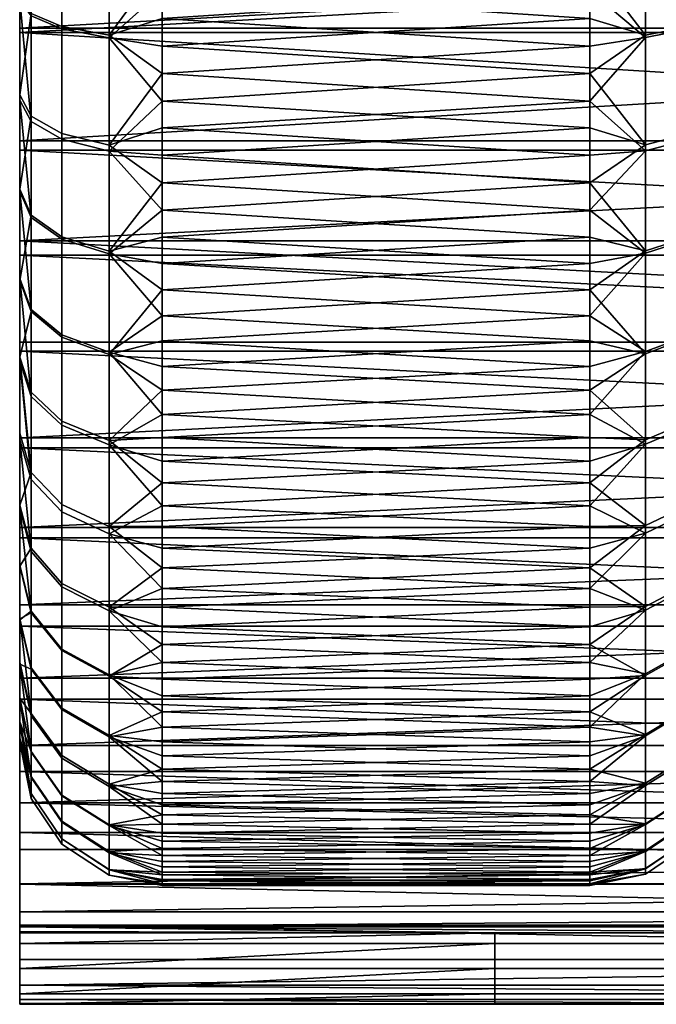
# Model space of a CAD drawing. Header units: millimetres. Extents: x 1047 to 1715, y 555 to 1212.
# Tile 529 of 656: x 1675 to 1688, y 783 to 804. Entities that reach past the tile are written whole.
import ezdxf

# ---------------------------------------------------------------- set-up
doc = ezdxf.new("R2010")
doc.units = ezdxf.units.MM
doc.header["$MEASUREMENT"] = 0
doc.layers.add('Alu stel 3', color=7, linetype='Continuous')

msp = doc.modelspace()

# ---------------------------------------------------------------- meshes
at = {"layer": 'Alu stel 3'}
mesh = msp.add_polyface(dxfattribs=at)
corners = [(1714.838, 817.945, -424.13), (1714.838, 815.479, -423.542), (1674.838, 815.479, -423.542), (1714.838, 813.09, -423.208), (1674.838, 813.09, -423.208), (1714.838, 810.689, -423.097), (1674.838, 810.689, -423.097), (1714.838, 808.394, -423.198), (1674.838, 808.394, -423.198), (1714.838, 805.938, -423.534), (1674.838, 805.938, -423.534), (1714.838, 803.721, -424.048), (1674.838, 803.721, -424.048), (1714.838, 801.351, -424.831), (1674.838, 801.351, -424.831), (1714.838, 799.253, -425.747), (1674.838, 799.253, -425.747), (1714.838, 797.115, -426.921), (1714.838, 796.928, -425.287), (1714.838, 798.949, -424.228), (1674.838, 798.949, -424.228), (1714.838, 801.155, -423.302), (1674.838, 801.155, -423.302), (1714.838, 803.634, -422.517), (1674.838, 803.634, -422.517), (1714.838, 805.858, -422.024), (1714.838, 808.148, -421.714), (1674.838, 808.148, -421.714), (1714.838, 810.689, -421.597), (1674.838, 810.689, -421.597), (1714.838, 813.059, -421.699), (1674.838, 813.059, -421.699), (1714.838, 815.365, -421.997), (1674.838, 815.365, -421.997), (1674.838, 817.945, -424.13), (1674.838, 815.479, -423.542), (1674.838, 817.816, -422.536), (1674.838, 813.09, -423.208), (1674.838, 815.365, -421.997), (1674.838, 810.689, -423.097), (1674.838, 813.059, -421.699), (1674.838, 808.394, -423.198), (1674.838, 810.689, -421.597), (1674.838, 805.938, -423.534), (1674.838, 805.858, -422.024), (1674.838, 803.721, -424.048), (1674.838, 803.634, -422.517), (1674.838, 801.351, -424.831), (1674.838, 801.155, -423.302), (1674.838, 799.253, -425.747), (1674.838, 798.949, -424.228), (1674.838, 797.115, -426.921), (1674.838, 808.148, -421.714), (1674.838, 820.111, -423.261)]
mesh.append_faces([[corners[k] for k in face] for face in [(0, 1, 2, 2), (1, 3, 4, 4), (3, 5, 6, 6), (5, 7, 8, 8), (7, 9, 10, 10), (9, 11, 12, 12), (11, 13, 14, 14), (13, 15, 16, 16), (15, 17, 16, 16), (18, 19, 20, 20), (19, 21, 22, 22), (21, 23, 24, 24), (23, 25, 24, 24), (25, 26, 27, 27), (26, 28, 29, 29), (28, 30, 31, 31), (30, 32, 33, 33), (34, 35, 36, 36), (35, 37, 38, 38), (37, 39, 40, 40), (39, 41, 42, 42), (41, 43, 44, 44), (43, 45, 46, 46), (45, 47, 48, 48), (47, 49, 50, 50), (49, 51, 50, 50), (50, 48, 47, 47), (48, 46, 45, 45), (46, 44, 43, 43), (44, 52, 41, 41), (52, 42, 41, 41), (42, 40, 39, 39), (40, 38, 37, 37), (38, 36, 35, 35), (36, 53, 34, 34)]])
mesh = msp.add_polyface(dxfattribs=at)
corners = [(1714.838, 817.816, -422.536), (1714.838, 815.365, -421.997), (1714.838, 815.479, -423.542), (1714.838, 813.059, -421.699), (1714.838, 813.09, -423.208), (1714.838, 810.689, -421.597), (1714.838, 810.689, -423.097), (1714.838, 808.148, -421.714), (1714.838, 808.394, -423.198), (1714.838, 805.858, -422.024), (1714.838, 803.634, -422.517), (1714.838, 805.938, -423.534), (1714.838, 801.155, -423.302), (1714.838, 803.721, -424.048), (1714.838, 798.949, -424.228), (1714.838, 801.351, -424.831), (1714.838, 796.928, -425.287), (1714.838, 799.253, -425.747), (1714.838, 817.945, -424.13), (1714.838, 815.365, -421.997), (1714.838, 817.816, -422.536), (1674.838, 817.816, -422.536), (1674.838, 815.365, -421.997), (1674.838, 813.059, -421.699), (1714.838, 813.059, -421.699), (1674.838, 810.689, -421.597), (1714.838, 810.689, -421.597), (1674.838, 808.148, -421.714), (1714.838, 808.148, -421.714), (1674.838, 805.858, -422.024), (1714.838, 805.858, -422.024), (1674.838, 803.634, -422.517), (1674.838, 801.155, -423.302), (1714.838, 801.155, -423.302), (1674.838, 798.949, -424.228), (1714.838, 798.949, -424.228), (1674.838, 797.115, -426.921), (1674.838, 799.253, -425.747), (1714.838, 797.115, -426.921), (1674.838, 801.351, -424.831), (1714.838, 801.351, -424.831), (1674.838, 803.721, -424.048), (1714.838, 803.721, -424.048), (1674.838, 805.938, -423.534), (1714.838, 805.938, -423.534), (1674.838, 808.394, -423.198), (1714.838, 808.394, -423.198), (1674.838, 810.689, -423.097), (1714.838, 810.689, -423.097), (1674.838, 813.09, -423.208), (1714.838, 813.09, -423.208), (1674.838, 815.479, -423.542), (1714.838, 815.479, -423.542), (1674.838, 817.945, -424.13), (1714.838, 817.945, -424.13)]
mesh.append_faces([[corners[k] for k in face] for face in [(0, 1, 2, 2), (1, 3, 4, 4), (3, 5, 6, 6), (5, 7, 8, 8), (7, 9, 8, 8), (9, 10, 11, 11), (10, 12, 13, 13), (12, 14, 15, 15), (14, 16, 17, 17), (17, 15, 14, 14), (15, 13, 12, 12), (13, 11, 10, 10), (11, 8, 9, 9), (8, 6, 5, 5), (6, 4, 3, 3), (4, 2, 1, 1), (2, 18, 0, 0), (19, 20, 21, 21), (21, 22, 19, 19), (22, 23, 24, 24), (23, 25, 26, 26), (25, 27, 28, 28), (27, 29, 30, 30), (29, 31, 30, 30), (31, 32, 33, 33), (32, 34, 35, 35), (36, 37, 38, 38), (37, 39, 40, 40), (39, 41, 42, 42), (41, 43, 44, 44), (43, 45, 46, 46), (45, 47, 48, 48), (47, 49, 50, 50), (49, 51, 52, 52), (51, 53, 54, 54)]])
mesh = msp.add_polyface(dxfattribs=at)
corners = [(1674.838, 807.545, -458.526), (1674.838, 807.545, -464.811), (1674.838, 801.26, -464.811), (1674.838, 801.26, -458.526), (1674.838, 807.545, -452.24), (1674.838, 801.26, -452.24), (1674.838, 807.545, -445.954), (1674.838, 801.26, -445.954), (1674.838, 807.545, -439.668), (1674.838, 801.26, -439.668), (1674.838, 807.545, -433.382), (1674.838, 801.26, -433.382), (1674.838, 806.302, -427.538), (1674.838, 804.323, -428.038), (1674.838, 802.21, -428.796), (1674.838, 802.321, -469.443), (1674.838, 804.372, -470.17), (1675.728, 803.76, -472.212), (1675.728, 805.996, -472.768), (1676.719, 805.869, -473.407), (1676.719, 803.573, -472.836), (1675.078, 804.035, -471.295), (1675.078, 806.182, -471.828), (1675.728, 801.51, -471.415), (1676.719, 801.263, -472.018), (1675.078, 801.875, -470.529), (1675.728, 803.707, -425.997), (1675.728, 801.389, -426.828), (1676.719, 801.138, -426.227), (1676.719, 803.518, -425.373), (1675.078, 803.984, -426.914), (1675.078, 801.758, -427.712), (1675.728, 805.877, -425.449), (1676.719, 805.747, -424.811), (1675.078, 806.068, -426.388), (1677.838, 806.284, -473.706), (1677.838, 805.099, -473.464), (1677.838, 803.926, -473.164), (1677.838, 802.769, -472.809), (1677.838, 802.189, -425.586), (1677.838, 803.344, -425.2), (1677.838, 804.517, -424.87), (1677.838, 805.704, -424.599), (1677.838, 806.939, -424.379), (1674.838, 806.302, -427.538), (1674.838, 804.323, -428.038), (1674.838, 802.21, -428.796), (1674.838, 802.321, -469.443), (1674.838, 804.372, -470.17), (1674.838, 806.411, -470.677), (1677.838, 805.704, -424.599), (1677.838, 804.517, -424.87), (1686.838, 805.099, -424.73), (1677.838, 803.344, -425.2), (1686.838, 803.926, -425.029), (1677.838, 802.189, -425.586), (1686.838, 802.769, -425.384), (1677.838, 802.769, -472.809), (1677.838, 803.926, -473.164), (1686.838, 803.344, -472.993), (1677.838, 805.099, -473.464), (1686.838, 804.517, -473.323), (1677.838, 806.284, -473.706), (1686.838, 805.704, -473.595)]
mesh.append_faces([[corners[k] for k in face] for face in [(0, 1, 2, 3), (4, 0, 3, 5), (6, 4, 5, 7), (8, 6, 7, 9), (10, 8, 9, 11), (12, 10, 13, 13), (13, 10, 14, 14), (15, 1, 16, 16), (1, 15, 2, 2), (11, 14, 10, 10), (17, 18, 19, 20), (21, 22, 18, 17), (23, 17, 20, 24), (25, 21, 17, 23), (26, 27, 28, 29), (30, 31, 27, 26), (32, 26, 29, 33), (34, 30, 26, 32), (35, 36, 19, 19), (36, 37, 20, 20), (37, 38, 20, 20), (39, 40, 29, 29), (40, 41, 29, 29), (41, 42, 33, 33), (42, 43, 33, 33), (44, 45, 30, 30), (45, 46, 31, 31), (47, 48, 21, 21), (48, 49, 22, 22), (20, 19, 36, 36), (22, 21, 48, 48), (24, 20, 38, 38), (21, 25, 47, 47), (31, 30, 45, 45), (33, 29, 41, 41), (30, 34, 44, 44), (50, 51, 52, 52), (51, 53, 54, 54), (53, 55, 56, 56), (57, 58, 59, 59), (58, 60, 61, 61), (60, 62, 63, 63)]])
mesh = msp.add_polyface(dxfattribs=at)
corners = [(1689.838, 807.545, -458.525), (1689.838, 801.26, -458.525), (1689.838, 801.26, -464.811), (1689.838, 807.545, -464.811), (1689.838, 807.545, -452.239), (1689.838, 801.26, -452.239), (1689.838, 807.545, -445.953), (1689.838, 801.26, -445.953), (1689.838, 807.545, -439.668), (1689.838, 801.26, -439.668), (1689.838, 807.545, -433.382), (1689.838, 801.26, -433.382), (1689.838, 804.372, -428.023), (1689.838, 802.321, -428.75), (1689.838, 802.21, -469.397), (1689.838, 804.323, -470.156), (1689.838, 806.302, -470.655), (1686.838, 806.939, -473.814), (1686.838, 805.704, -473.595), (1677.838, 806.284, -473.706), (1686.838, 804.517, -473.323), (1677.838, 805.099, -473.464), (1686.838, 803.344, -472.993), (1677.838, 803.926, -473.164), (1686.838, 802.189, -472.607), (1677.838, 802.769, -472.809), (1686.838, 802.769, -425.384), (1686.838, 803.926, -425.029), (1677.838, 803.344, -425.2), (1686.838, 805.099, -424.73), (1677.838, 804.517, -424.87), (1686.838, 806.284, -424.488), (1677.838, 805.704, -424.599), (1688.97, 803.766, -426.001), (1689.622, 804.05, -426.951), (1689.622, 806.193, -426.419), (1688.97, 806, -425.446), (1688.012, 803.579, -425.379), (1688.012, 805.874, -424.808), (1688.97, 801.519, -426.798), (1689.622, 801.896, -427.715), (1688.012, 801.271, -426.197), (1688.97, 803.713, -472.176), (1689.622, 804, -471.227), (1689.622, 801.779, -470.43), (1688.97, 801.397, -471.345), (1688.012, 803.525, -472.798), (1688.012, 801.146, -471.945), (1688.97, 805.881, -472.723), (1689.622, 806.079, -471.751), (1688.012, 805.751, -473.36), (1689.838, 806.411, -427.517), (1689.838, 804.372, -428.023), (1689.838, 802.321, -428.75), (1689.838, 802.21, -469.397), (1689.838, 804.323, -470.156), (1689.838, 806.302, -470.655), (1686.838, 806.939, -473.814), (1686.838, 805.704, -473.595), (1686.838, 804.517, -473.323), (1686.838, 803.344, -472.993), (1686.838, 802.189, -472.607), (1686.838, 802.769, -425.384), (1686.838, 803.926, -425.029), (1686.838, 805.099, -424.73), (1686.838, 806.284, -424.488)]
mesh.append_faces([[corners[k] for k in face] for face in [(0, 1, 2, 3), (4, 5, 1, 0), (6, 7, 5, 4), (8, 9, 7, 6), (10, 11, 9, 8), (12, 13, 10, 10), (14, 15, 3, 3), (15, 16, 3, 3), (3, 2, 14, 14), (11, 10, 13, 13), (17, 18, 19, 19), (18, 20, 21, 21), (20, 22, 23, 23), (22, 24, 25, 25), (26, 27, 28, 28), (27, 29, 30, 30), (29, 31, 32, 32), (33, 34, 35, 36), (37, 33, 36, 38), (39, 40, 34, 33), (41, 39, 33, 37), (42, 43, 44, 45), (46, 42, 45, 47), (48, 49, 43, 42), (50, 48, 42, 46), (51, 34, 52, 52), (52, 40, 53, 53), (54, 43, 55, 55), (55, 43, 56, 56), (57, 50, 58, 58), (58, 50, 59, 59), (59, 46, 60, 60), (60, 46, 61, 61), (62, 37, 63, 63), (63, 37, 64, 64), (64, 38, 65, 65), (34, 51, 35, 35), (38, 64, 37, 37), (40, 52, 34, 34), (43, 54, 44, 44), (47, 61, 46, 46), (49, 56, 43, 43), (46, 59, 50, 50)]])
mesh = msp.add_polyface(dxfattribs=at)
corners = [(1674.838, 801.26, -439.668), (1674.838, 801.26, -445.954), (1674.838, 794.974, -445.954), (1674.838, 794.974, -439.668), (1674.838, 802.21, -428.796), (1674.838, 801.26, -433.382), (1674.838, 800.294, -429.707), (1674.838, 798.456, -430.811), (1674.838, 796.722, -432.098), (1674.838, 796.804, -466.161), (1674.838, 801.26, -464.811), (1674.838, 798.415, -467.355), (1674.838, 800.34, -468.511), (1674.838, 802.321, -469.443), (1674.838, 795.064, -433.609), (1674.838, 795.201, -464.721), (1674.838, 801.26, -458.526), (1675.728, 799.337, -470.392), (1675.728, 801.51, -471.415), (1676.719, 801.263, -472.018), (1676.719, 799.031, -470.967), (1675.078, 799.788, -469.547), (1675.078, 801.875, -470.529), (1675.078, 797.76, -468.329), (1675.728, 797.226, -469.124), (1675.078, 799.74, -428.672), (1675.078, 797.803, -429.835), (1675.728, 797.27, -429.039), (1675.728, 799.287, -427.828), (1675.728, 801.389, -426.828), (1676.719, 798.979, -427.254), (1676.719, 801.138, -426.227), (1675.078, 801.758, -427.712), (1677.838, 802.769, -472.809), (1677.838, 801.63, -472.398), (1677.838, 800.467, -471.911), (1677.838, 799.329, -471.367), (1677.838, 798.22, -470.765), (1677.838, 797.673, -427.752), (1677.838, 798.77, -427.12), (1677.838, 799.898, -426.545), (1677.838, 801.054, -426.028), (1677.838, 802.189, -425.586), (1674.838, 802.21, -428.796), (1674.838, 800.294, -429.707), (1674.838, 798.456, -430.811), (1674.838, 798.415, -467.355), (1674.838, 800.34, -468.511), (1674.838, 802.321, -469.443), (1676.719, 803.518, -425.373), (1677.838, 802.189, -425.586), (1677.838, 801.054, -426.028), (1686.838, 801.63, -425.795), (1677.838, 799.898, -426.545), (1686.838, 800.467, -426.282), (1677.838, 798.77, -427.12), (1686.838, 799.329, -426.827), (1677.838, 797.673, -427.752), (1686.838, 798.22, -427.428), (1677.838, 798.22, -470.765), (1677.838, 799.329, -471.367), (1686.838, 798.77, -471.073), (1677.838, 800.467, -471.911), (1686.838, 799.898, -471.648), (1677.838, 801.63, -472.398), (1686.838, 801.054, -472.166), (1677.838, 802.769, -472.809), (1686.838, 802.189, -472.607)]
mesh.append_faces([[corners[k] for k in face] for face in [(0, 1, 2, 3), (4, 5, 6, 6), (6, 5, 7, 7), (7, 5, 8, 8), (9, 10, 11, 11), (11, 10, 12, 12), (12, 10, 13, 13), (3, 14, 0, 0), (10, 15, 16, 16), (0, 14, 5, 5), (17, 18, 19, 20), (21, 22, 18, 17), (23, 21, 17, 24), (25, 26, 27, 28), (29, 28, 30, 31), (32, 25, 28, 29), (33, 34, 19, 19), (34, 35, 19, 19), (35, 36, 20, 20), (36, 37, 20, 20), (38, 39, 30, 30), (39, 40, 30, 30), (40, 41, 31, 31), (41, 42, 31, 31), (43, 44, 25, 25), (44, 45, 26, 26), (46, 47, 21, 21), (47, 48, 22, 22), (20, 19, 35, 35), (22, 21, 47, 47), (21, 23, 46, 46), (26, 25, 44, 44), (31, 30, 40, 40), (25, 32, 43, 43), (49, 31, 42, 42), (50, 51, 52, 52), (51, 53, 54, 54), (53, 55, 56, 56), (55, 57, 58, 58), (59, 60, 61, 61), (60, 62, 63, 63), (62, 64, 65, 65), (64, 66, 67, 67)]])
mesh = msp.add_polyface(dxfattribs=at)
corners = [(1689.838, 802.321, -428.75), (1689.838, 800.34, -429.683), (1689.838, 801.26, -433.382), (1689.838, 798.415, -430.838), (1689.838, 796.804, -432.032), (1689.838, 795.201, -433.472), (1689.838, 795.064, -464.584), (1689.838, 796.722, -466.095), (1689.838, 801.26, -464.811), (1689.838, 798.456, -467.382), (1689.838, 800.294, -468.486), (1689.838, 802.21, -469.397), (1689.838, 801.26, -458.525), (1689.838, 801.26, -439.668), (1686.838, 802.189, -472.607), (1686.838, 801.054, -472.166), (1677.838, 801.63, -472.398), (1686.838, 799.898, -471.648), (1677.838, 800.467, -471.911), (1686.838, 798.77, -471.073), (1677.838, 799.329, -471.367), (1686.838, 797.673, -470.441), (1677.838, 798.22, -470.765), (1686.838, 798.22, -427.428), (1686.838, 799.329, -426.827), (1677.838, 798.77, -427.12), (1686.838, 800.467, -426.282), (1677.838, 799.898, -426.545), (1686.838, 801.63, -425.795), (1677.838, 801.054, -426.028), (1686.838, 802.769, -425.384), (1677.838, 802.189, -425.586), (1688.97, 799.347, -427.82), (1689.622, 799.814, -428.695), (1689.622, 801.896, -427.715), (1688.97, 801.519, -426.798), (1688.012, 799.041, -427.246), (1688.012, 801.271, -426.197), (1688.97, 797.238, -429.087), (1689.622, 797.791, -429.91), (1688.97, 799.297, -470.346), (1689.622, 799.766, -469.472), (1689.622, 797.833, -468.312), (1688.97, 797.282, -469.136), (1688.97, 801.397, -471.345), (1689.622, 801.779, -470.43), (1688.012, 801.146, -471.945), (1688.012, 798.99, -470.919), (1689.838, 802.321, -428.75), (1689.838, 800.34, -429.683), (1689.838, 798.415, -430.838), (1689.838, 798.456, -467.382), (1689.838, 800.294, -468.486), (1689.838, 802.21, -469.397), (1686.838, 802.189, -472.607), (1686.838, 801.054, -472.166), (1686.838, 799.898, -471.648), (1686.838, 798.77, -471.073), (1686.838, 797.673, -470.441), (1686.838, 798.22, -427.428), (1686.838, 799.329, -426.827), (1686.838, 800.467, -426.282), (1686.838, 801.63, -425.795), (1686.838, 802.769, -425.384), (1688.012, 803.579, -425.379)]
mesh.append_faces([[corners[k] for k in face] for face in [(0, 1, 2, 2), (1, 3, 2, 2), (3, 4, 2, 2), (4, 5, 2, 2), (6, 7, 8, 8), (7, 9, 8, 8), (9, 10, 8, 8), (10, 11, 8, 8), (8, 12, 6, 6), (13, 2, 5, 5), (14, 15, 16, 16), (15, 17, 18, 18), (17, 19, 20, 20), (19, 21, 22, 22), (23, 24, 25, 25), (24, 26, 27, 27), (26, 28, 29, 29), (28, 30, 31, 31), (32, 33, 34, 35), (36, 32, 35, 37), (38, 39, 33, 32), (40, 41, 42, 43), (44, 45, 41, 40), (46, 44, 40, 47), (48, 33, 49, 49), (49, 39, 50, 50), (51, 42, 52, 52), (52, 41, 53, 53), (54, 46, 55, 55), (55, 46, 56, 56), (56, 47, 57, 57), (57, 47, 58, 58), (59, 36, 60, 60), (60, 36, 61, 61), (61, 37, 62, 62), (62, 37, 63, 63), (64, 63, 37, 37), (33, 48, 34, 34), (37, 61, 36, 36), (39, 49, 33, 33), (41, 52, 42, 42), (45, 53, 41, 41), (47, 56, 46, 46)]])
mesh = msp.add_polyface(dxfattribs=at)
corners = [(1674.838, 801.26, -452.24), (1674.838, 801.26, -458.526), (1674.838, 794.974, -458.526), (1674.838, 794.974, -452.24), (1674.838, 801.26, -445.954), (1674.838, 794.974, -445.954), (1674.838, 796.722, -432.098), (1674.838, 801.26, -433.382), (1674.838, 795.064, -433.609), (1674.838, 793.691, -463.063), (1674.838, 795.201, -464.721), (1674.838, 801.26, -464.811), (1674.838, 796.804, -466.161), (1675.728, 797.226, -469.124), (1675.728, 799.337, -470.392), (1676.719, 799.031, -470.967), (1676.719, 796.862, -469.665), (1675.728, 795.458, -467.815), (1676.719, 795.047, -468.32), (1675.078, 796.063, -467.072), (1675.078, 797.76, -468.329), (1675.078, 794.375, -465.555), (1675.728, 793.7, -466.236), (1675.078, 795.977, -431.191), (1675.078, 794.23, -432.783), (1675.728, 793.549, -432.108), (1675.728, 795.369, -430.451), (1675.728, 797.27, -429.039), (1676.719, 794.955, -429.948), (1676.719, 796.908, -428.498), (1675.078, 797.803, -429.835), (1675.728, 799.287, -427.828), (1676.719, 798.979, -427.254), (1677.838, 798.22, -470.765), (1677.838, 797.143, -470.109), (1677.838, 796.11, -469.406), (1677.838, 795.114, -468.653), (1677.838, 794.157, -467.85), (1677.838, 793.678, -430.776), (1677.838, 794.616, -429.948), (1677.838, 795.593, -429.168), (1677.838, 796.609, -428.439), (1677.838, 797.673, -427.752), (1674.838, 798.456, -430.811), (1674.838, 796.722, -432.098), (1674.838, 795.064, -433.609), (1674.838, 793.691, -463.063), (1674.838, 795.201, -464.721), (1674.838, 796.804, -466.161), (1674.838, 798.415, -467.355), (1677.838, 797.673, -427.752), (1677.838, 796.609, -428.439), (1686.838, 797.143, -428.085), (1677.838, 795.593, -429.168), (1686.838, 796.11, -428.787), (1677.838, 794.616, -429.948), (1686.838, 795.114, -429.541), (1677.838, 794.157, -467.85), (1677.838, 795.114, -468.653), (1686.838, 794.616, -468.245), (1677.838, 796.11, -469.406), (1686.838, 795.593, -469.025), (1677.838, 797.143, -470.109), (1686.838, 796.609, -469.755), (1677.838, 798.22, -470.765), (1686.838, 797.673, -470.441)]
mesh.append_faces([[corners[k] for k in face] for face in [(0, 1, 2, 3), (4, 0, 3, 5), (6, 7, 8, 8), (9, 2, 10, 10), (10, 11, 12, 12), (1, 10, 2, 2), (13, 14, 15, 16), (17, 13, 16, 18), (19, 20, 13, 17), (21, 19, 17, 22), (23, 24, 25, 26), (27, 26, 28, 29), (30, 23, 26, 27), (31, 27, 29, 32), (33, 34, 16, 16), (34, 35, 16, 16), (35, 36, 18, 18), (36, 37, 18, 18), (38, 39, 28, 28), (39, 40, 28, 28), (40, 41, 29, 29), (41, 42, 29, 29), (43, 44, 23, 23), (44, 45, 24, 24), (46, 47, 21, 21), (47, 48, 21, 21), (48, 49, 20, 20), (16, 15, 33, 33), (18, 16, 35, 35), (20, 19, 48, 48), (19, 21, 48, 48), (24, 23, 44, 44), (29, 28, 40, 40), (23, 30, 43, 43), (32, 29, 42, 42), (50, 51, 52, 52), (51, 53, 54, 54), (53, 55, 56, 56), (57, 58, 59, 59), (58, 60, 61, 61), (60, 62, 63, 63), (62, 64, 65, 65)]])
mesh = msp.add_polyface(dxfattribs=at)
corners = [(1689.838, 801.26, -452.239), (1689.838, 794.974, -452.239), (1689.838, 794.974, -458.525), (1689.838, 801.26, -458.525), (1689.838, 801.26, -445.953), (1689.838, 794.974, -445.953), (1689.838, 801.26, -439.668), (1689.838, 794.974, -439.668), (1689.838, 795.201, -433.472), (1689.838, 793.691, -435.13), (1689.838, 793.624, -462.982), (1689.838, 795.064, -464.584), (1686.838, 797.673, -470.441), (1686.838, 796.609, -469.755), (1677.838, 797.143, -470.109), (1686.838, 795.593, -469.025), (1677.838, 796.11, -469.406), (1686.838, 794.616, -468.245), (1677.838, 795.114, -468.653), (1686.838, 794.157, -430.343), (1686.838, 795.114, -429.541), (1677.838, 794.616, -429.948), (1686.838, 796.11, -428.787), (1677.838, 795.593, -429.168), (1686.838, 797.143, -428.085), (1677.838, 796.609, -428.439), (1686.838, 798.22, -427.428), (1677.838, 797.673, -427.752), (1688.012, 796.875, -428.547), (1688.97, 797.238, -429.087), (1688.97, 799.347, -427.82), (1688.012, 799.041, -427.246), (1688.97, 795.472, -430.395), (1689.622, 796.097, -431.164), (1689.622, 797.791, -429.91), (1688.012, 795.061, -429.891), (1688.97, 793.715, -431.973), (1689.622, 794.413, -432.677), (1688.97, 795.382, -467.725), (1689.622, 796.012, -466.959), (1689.622, 794.269, -465.372), (1688.97, 793.565, -466.07), (1688.97, 797.282, -469.136), (1689.622, 797.833, -468.312), (1688.012, 796.921, -469.677), (1688.012, 794.97, -468.228), (1688.012, 798.99, -470.919), (1688.97, 799.297, -470.346), (1689.838, 798.415, -430.838), (1689.838, 796.804, -432.032), (1689.838, 795.201, -433.472), (1689.838, 793.624, -462.982), (1689.838, 795.064, -464.584), (1689.838, 796.722, -466.095), (1689.838, 798.456, -467.382), (1686.838, 797.673, -470.441), (1686.838, 796.609, -469.755), (1686.838, 795.593, -469.025), (1686.838, 794.616, -468.245), (1686.838, 794.157, -430.343), (1686.838, 795.114, -429.541), (1686.838, 796.11, -428.787), (1686.838, 797.143, -428.085), (1686.838, 798.22, -427.428)]
mesh.append_faces([[corners[k] for k in face] for face in [(0, 1, 2, 3), (4, 5, 1, 0), (6, 7, 5, 4), (8, 9, 7, 7), (10, 11, 2, 2), (3, 2, 11, 11), (7, 6, 8, 8), (12, 13, 14, 14), (13, 15, 16, 16), (15, 17, 18, 18), (19, 20, 21, 21), (20, 22, 23, 23), (22, 24, 25, 25), (24, 26, 27, 27), (28, 29, 30, 31), (32, 33, 34, 29), (35, 32, 29, 28), (36, 37, 33, 32), (38, 39, 40, 41), (42, 43, 39, 38), (44, 42, 38, 45), (46, 47, 42, 44), (48, 34, 49, 49), (49, 37, 50, 50), (51, 40, 52, 52), (52, 40, 53, 53), (53, 43, 54, 54), (55, 44, 56, 56), (56, 44, 57, 57), (57, 45, 58, 58), (59, 35, 60, 60), (60, 35, 61, 61), (61, 28, 62, 62), (62, 28, 63, 63), (31, 63, 28, 28), (33, 49, 34, 34), (28, 61, 35, 35), (37, 49, 33, 33), (39, 53, 40, 40), (43, 53, 39, 39), (45, 57, 44, 44), (44, 55, 46, 46)]])
mesh = msp.add_polyface(dxfattribs=at)
corners = [(1674.838, 783.214, -447.92), (1674.838, 783.189, -449.097), (1684.838, 783.189, -449.097), (1674.838, 783.408, -449.627), (1684.838, 783.408, -449.627), (1674.838, 783.939, -449.847), (1684.838, 783.939, -449.847), (1674.838, 784.469, -449.627), (1684.838, 784.469, -449.627), (1674.838, 784.689, -449.097), (1684.838, 784.689, -449.097), (1674.838, 797.115, -426.921), (1674.838, 795.103, -428.286), (1674.838, 794.895, -426.584), (1674.838, 793.22, -429.84), (1674.838, 793.004, -428.037), (1674.838, 791.591, -431.454), (1674.838, 791.144, -429.751), (1674.838, 790.049, -433.285), (1674.838, 789.605, -431.441), (1674.838, 788.634, -435.327), (1674.838, 788.089, -433.428), (1674.838, 787.429, -437.478), (1674.838, 786.8, -435.474), (1674.838, 786.443, -439.707), (1674.838, 785.718, -437.575), (1674.838, 785.722, -441.84), (1674.838, 784.853, -439.674), (1674.838, 785.134, -444.306), (1674.838, 784.128, -441.969), (1674.838, 784.817, -446.518), (1674.838, 783.589, -444.421), (1674.838, 784.72, -447.818), (1674.838, 783.291, -446.726), (1674.838, 784.689, -449.097), (1674.838, 783.214, -447.92), (1674.838, 784.469, -449.627), (1674.838, 783.408, -449.627), (1674.838, 783.939, -449.847), (1674.838, 783.189, -449.097), (1674.838, 796.928, -425.287), (1674.838, 798.949, -424.228)]
mesh.append_faces([[corners[k] for k in face] for face in [(0, 1, 2, 2), (1, 3, 4, 4), (3, 5, 6, 6), (5, 7, 8, 8), (7, 9, 10, 10), (11, 12, 13, 13), (12, 14, 15, 15), (14, 16, 17, 17), (16, 18, 19, 19), (18, 20, 21, 21), (20, 22, 23, 23), (22, 24, 25, 25), (24, 26, 27, 27), (26, 28, 29, 29), (28, 30, 31, 31), (30, 32, 33, 33), (32, 34, 35, 35), (34, 36, 37, 37), (36, 38, 37, 37), (37, 39, 34, 34), (39, 35, 34, 34), (35, 33, 32, 32), (33, 31, 30, 30), (31, 29, 28, 28), (29, 27, 26, 26), (27, 25, 24, 24), (25, 23, 22, 22), (23, 21, 20, 20), (21, 19, 18, 18), (19, 17, 16, 16), (17, 15, 14, 14), (15, 13, 12, 12), (13, 40, 11, 11), (40, 41, 11, 11)]])
mesh = msp.add_polyface(dxfattribs=at)
corners = [(1694.838, 783.939, -449.847), (1694.838, 784.469, -449.627), (1704.838, 784.469, -449.627), (1704.838, 783.939, -449.847), (1694.838, 784.689, -449.097), (1704.838, 784.689, -449.097), (1694.838, 783.189, -449.097), (1694.838, 783.408, -449.627), (1704.838, 783.408, -449.627), (1704.838, 783.189, -449.097), (1714.838, 784.817, -446.518), (1714.838, 784.72, -447.818), (1714.838, 784.689, -449.097), (1714.838, 784.469, -449.627), (1714.838, 783.939, -449.847), (1714.838, 783.408, -449.627), (1714.838, 783.214, -447.92), (1714.838, 783.291, -446.726), (1674.838, 798.949, -424.228), (1674.838, 796.928, -425.287), (1714.838, 796.928, -425.287), (1674.838, 794.895, -426.584), (1714.838, 794.895, -426.584), (1674.838, 793.004, -428.037), (1714.838, 793.004, -428.037), (1674.838, 791.144, -429.751), (1714.838, 791.144, -429.751), (1674.838, 789.605, -431.441), (1714.838, 789.605, -431.441), (1674.838, 788.089, -433.428), (1714.838, 788.089, -433.428), (1674.838, 786.8, -435.474), (1714.838, 786.8, -435.474), (1674.838, 785.718, -437.575), (1714.838, 785.718, -437.575), (1674.838, 784.853, -439.674), (1714.838, 784.853, -439.674), (1674.838, 784.128, -441.969), (1714.838, 784.128, -441.969), (1674.838, 783.589, -444.421), (1674.838, 783.291, -446.726), (1674.838, 784.817, -446.518), (1674.838, 785.134, -444.306), (1714.838, 785.134, -444.306), (1674.838, 785.722, -441.84), (1714.838, 785.722, -441.84), (1674.838, 786.443, -439.707), (1714.838, 786.443, -439.707), (1674.838, 787.429, -437.478), (1674.838, 788.634, -435.327), (1714.838, 788.634, -435.327), (1674.838, 790.049, -433.285), (1714.838, 790.049, -433.285), (1674.838, 791.591, -431.454), (1714.838, 791.591, -431.454), (1674.838, 793.22, -429.84), (1714.838, 793.22, -429.84), (1674.838, 795.103, -428.286), (1714.838, 795.103, -428.286), (1674.838, 797.115, -426.921), (1714.838, 797.115, -426.921)]
mesh.append_faces([[corners[k] for k in face] for face in [(0, 1, 2, 3), (1, 4, 5, 2), (6, 7, 8, 9), (7, 0, 3, 8), (10, 11, 5, 5), (11, 12, 5, 5), (12, 13, 2, 2), (13, 14, 3, 3), (14, 15, 8, 8), (16, 17, 6, 6), (18, 19, 20, 20), (19, 21, 22, 22), (21, 23, 24, 24), (23, 25, 26, 26), (25, 27, 28, 28), (27, 29, 30, 30), (29, 31, 32, 32), (31, 33, 34, 34), (33, 35, 36, 36), (35, 37, 38, 38), (37, 39, 38, 38), (39, 40, 17, 17), (41, 42, 43, 43), (42, 44, 45, 45), (44, 46, 47, 47), (46, 48, 47, 47), (48, 49, 50, 50), (49, 51, 52, 52), (51, 53, 54, 54), (53, 55, 56, 56), (55, 57, 58, 58), (57, 59, 60, 60), (5, 4, 10, 10), (6, 9, 16, 16), (41, 10, 4, 4)]])
mesh = msp.add_polyface(dxfattribs=at)
corners = [(1684.838, 783.408, -449.627), (1684.838, 783.939, -449.847), (1694.838, 783.939, -449.847), (1694.838, 783.408, -449.627), (1684.838, 783.189, -449.097), (1694.838, 783.189, -449.097), (1684.838, 784.469, -449.627), (1684.838, 784.689, -449.097), (1694.838, 784.689, -449.097), (1694.838, 784.469, -449.627), (1714.838, 797.115, -426.921), (1714.838, 795.103, -428.286), (1674.838, 795.103, -428.286), (1714.838, 793.22, -429.84), (1674.838, 793.22, -429.84), (1714.838, 791.591, -431.454), (1674.838, 791.591, -431.454), (1714.838, 790.049, -433.285), (1674.838, 790.049, -433.285), (1714.838, 788.634, -435.327), (1674.838, 788.634, -435.327), (1714.838, 787.429, -437.478), (1674.838, 787.429, -437.478), (1714.838, 786.443, -439.707), (1714.838, 785.722, -441.84), (1674.838, 785.722, -441.84), (1714.838, 785.134, -444.306), (1674.838, 785.134, -444.306), (1714.838, 784.817, -446.518), (1674.838, 784.817, -446.518), (1714.838, 783.291, -446.726), (1714.838, 783.589, -444.421), (1674.838, 783.589, -444.421), (1714.838, 784.128, -441.969), (1714.838, 784.853, -439.674), (1674.838, 784.853, -439.674), (1714.838, 785.718, -437.575), (1674.838, 785.718, -437.575), (1714.838, 786.8, -435.474), (1674.838, 786.8, -435.474), (1714.838, 788.089, -433.428), (1674.838, 788.089, -433.428), (1714.838, 789.605, -431.441), (1674.838, 789.605, -431.441), (1714.838, 791.144, -429.751), (1674.838, 791.144, -429.751), (1714.838, 793.004, -428.037), (1674.838, 793.004, -428.037), (1714.838, 794.895, -426.584), (1674.838, 794.895, -426.584), (1714.838, 796.928, -425.287), (1674.838, 796.928, -425.287), (1674.838, 783.291, -446.726), (1674.838, 783.214, -447.92), (1674.838, 784.689, -449.097), (1674.838, 784.72, -447.818), (1674.838, 783.408, -449.627), (1674.838, 783.189, -449.097), (1674.838, 784.469, -449.627), (1674.838, 783.939, -449.847)]
mesh.append_faces([[corners[k] for k in face] for face in [(0, 1, 2, 3), (4, 0, 3, 5), (6, 7, 8, 9), (1, 6, 9, 2), (10, 11, 12, 12), (11, 13, 14, 14), (13, 15, 16, 16), (15, 17, 18, 18), (17, 19, 20, 20), (19, 21, 22, 22), (21, 23, 22, 22), (23, 24, 25, 25), (24, 26, 27, 27), (26, 28, 29, 29), (30, 31, 32, 32), (31, 33, 32, 32), (33, 34, 35, 35), (34, 36, 37, 37), (36, 38, 39, 39), (38, 40, 41, 41), (40, 42, 43, 43), (42, 44, 45, 45), (44, 46, 47, 47), (46, 48, 49, 49), (48, 50, 51, 51), (52, 53, 5, 5), (54, 55, 7, 7), (55, 29, 7, 7), (1, 0, 56, 56), (0, 4, 57, 57), (4, 5, 53, 53), (7, 6, 58, 58), (8, 7, 29, 29), (6, 1, 59, 59), (5, 30, 52, 52)]])
mesh = msp.add_polyface(dxfattribs=at)
corners = [(1675.728, 793.7, -466.236), (1675.728, 795.458, -467.815), (1676.719, 795.047, -468.32), (1676.719, 793.242, -466.698), (1675.728, 792.043, -464.417), (1676.719, 791.54, -464.83), (1675.728, 790.631, -462.515), (1676.719, 790.09, -462.877), (1675.728, 789.42, -460.498), (1676.719, 788.846, -460.806), (1675.728, 790.661, -435.634), (1675.728, 789.393, -437.745), (1676.719, 788.818, -437.439), (1676.719, 790.12, -435.27), (1675.728, 791.97, -433.866), (1676.719, 791.465, -433.455), (1675.078, 792.713, -434.471), (1675.078, 791.456, -436.168), (1675.728, 793.549, -432.108), (1676.719, 793.087, -431.65), (1675.078, 794.23, -432.783), (1675.728, 795.369, -430.451), (1676.719, 794.955, -429.948), (1677.838, 794.157, -467.85), (1677.838, 793.241, -467.002), (1677.838, 792.368, -466.107), (1677.838, 791.54, -465.169), (1677.838, 790.761, -464.192), (1677.838, 790.031, -463.177), (1677.838, 789.344, -462.113), (1677.838, 789.02, -436.628), (1677.838, 789.677, -435.55), (1677.838, 790.379, -434.518), (1677.838, 791.133, -433.522), (1677.838, 791.935, -432.565), (1677.838, 792.784, -431.649), (1677.838, 793.678, -430.776), (1677.838, 794.616, -429.948), (1677.838, 793.678, -430.776), (1686.838, 794.157, -430.343), (1677.838, 792.784, -431.649), (1686.838, 793.241, -431.192), (1677.838, 791.935, -432.565), (1686.838, 792.368, -432.086), (1677.838, 791.133, -433.522), (1686.838, 791.54, -433.024), (1677.838, 790.379, -434.518), (1686.838, 790.761, -434.001), (1677.838, 789.677, -435.55), (1686.838, 790.031, -435.016), (1677.838, 789.02, -436.628), (1686.838, 789.344, -436.081), (1677.838, 789.344, -462.113), (1677.838, 790.031, -463.177), (1686.838, 789.677, -462.643), (1677.838, 790.761, -464.192), (1686.838, 790.379, -463.675), (1677.838, 791.54, -465.169), (1686.838, 791.133, -464.671), (1677.838, 792.368, -466.107), (1686.838, 791.935, -465.628), (1677.838, 793.241, -467.002), (1686.838, 792.784, -466.544), (1677.838, 794.157, -467.85), (1686.838, 793.678, -467.417)]
mesh.append_faces([[corners[k] for k in face] for face in [(0, 1, 2, 3), (4, 0, 3, 5), (6, 4, 5, 7), (8, 6, 7, 9), (10, 11, 12, 13), (14, 10, 13, 15), (16, 17, 10, 14), (18, 14, 15, 19), (20, 16, 14, 18), (21, 18, 19, 22), (23, 24, 3, 3), (24, 25, 3, 3), (25, 26, 5, 5), (26, 27, 5, 5), (27, 28, 7, 7), (28, 29, 7, 7), (30, 31, 13, 13), (31, 32, 13, 13), (32, 33, 15, 15), (33, 34, 15, 15), (34, 35, 19, 19), (35, 36, 19, 19), (3, 2, 23, 23), (5, 3, 25, 25), (7, 5, 27, 27), (9, 7, 29, 29), (13, 12, 30, 30), (15, 13, 32, 32), (19, 15, 34, 34), (22, 19, 36, 36), (37, 38, 39, 39), (38, 40, 41, 41), (40, 42, 43, 43), (42, 44, 45, 45), (44, 46, 47, 47), (46, 48, 49, 49), (48, 50, 51, 51), (52, 53, 54, 54), (53, 55, 56, 56), (55, 57, 58, 58), (57, 59, 60, 60), (59, 61, 62, 62), (61, 63, 64, 64)]])
mesh = msp.add_polyface(dxfattribs=at)
corners = [(1686.838, 794.616, -468.245), (1686.838, 793.678, -467.417), (1677.838, 794.157, -467.85), (1686.838, 792.784, -466.544), (1677.838, 793.241, -467.002), (1686.838, 791.935, -465.628), (1677.838, 792.368, -466.107), (1686.838, 791.133, -464.671), (1677.838, 791.54, -465.169), (1686.838, 790.379, -463.675), (1677.838, 790.761, -464.192), (1686.838, 789.677, -462.643), (1677.838, 790.031, -463.177), (1686.838, 789.02, -461.565), (1677.838, 789.344, -462.113), (1686.838, 789.344, -436.081), (1686.838, 790.031, -435.016), (1677.838, 789.677, -435.55), (1686.838, 790.761, -434.001), (1677.838, 790.379, -434.518), (1686.838, 791.54, -433.024), (1677.838, 791.133, -433.522), (1686.838, 792.368, -432.086), (1677.838, 791.935, -432.565), (1686.838, 793.241, -431.192), (1677.838, 792.784, -431.649), (1686.838, 794.157, -430.343), (1677.838, 793.678, -430.776), (1688.012, 793.258, -431.511), (1688.97, 793.715, -431.973), (1688.97, 795.472, -430.395), (1688.012, 795.061, -429.891), (1688.012, 791.557, -433.377), (1688.97, 792.06, -433.79), (1688.012, 790.109, -435.328), (1688.97, 790.649, -435.69), (1688.012, 788.866, -437.398), (1688.97, 789.439, -437.705), (1688.012, 790.139, -462.91), (1688.97, 790.679, -462.547), (1688.97, 789.412, -460.438), (1688.012, 788.838, -460.744), (1688.012, 791.483, -464.724), (1688.97, 791.987, -464.314), (1688.012, 793.103, -466.528), (1688.97, 793.565, -466.07), (1688.012, 794.97, -468.228), (1688.97, 795.382, -467.725), (1686.838, 794.616, -468.245), (1686.838, 793.678, -467.417), (1686.838, 792.784, -466.544), (1686.838, 791.935, -465.628), (1686.838, 791.133, -464.671), (1686.838, 790.379, -463.675), (1686.838, 789.677, -462.643), (1686.838, 789.02, -461.565), (1686.838, 789.344, -436.081), (1686.838, 790.031, -435.016), (1686.838, 790.761, -434.001), (1686.838, 791.54, -433.024), (1686.838, 792.368, -432.086), (1686.838, 793.241, -431.192), (1686.838, 794.157, -430.343)]
mesh.append_faces([[corners[k] for k in face] for face in [(0, 1, 2, 2), (1, 3, 4, 4), (3, 5, 6, 6), (5, 7, 8, 8), (7, 9, 10, 10), (9, 11, 12, 12), (11, 13, 14, 14), (15, 16, 17, 17), (16, 18, 19, 19), (18, 20, 21, 21), (20, 22, 23, 23), (22, 24, 25, 25), (24, 26, 27, 27), (28, 29, 30, 31), (32, 33, 29, 28), (34, 35, 33, 32), (36, 37, 35, 34), (38, 39, 40, 41), (42, 43, 39, 38), (44, 45, 43, 42), (46, 47, 45, 44), (48, 46, 49, 49), (49, 44, 50, 50), (50, 44, 51, 51), (51, 42, 52, 52), (52, 42, 53, 53), (53, 38, 54, 54), (54, 38, 55, 55), (56, 34, 57, 57), (57, 34, 58, 58), (58, 32, 59, 59), (59, 32, 60, 60), (60, 28, 61, 61), (61, 28, 62, 62), (31, 62, 28, 28), (28, 60, 32, 32), (32, 58, 34, 34), (34, 56, 36, 36), (41, 55, 38, 38), (38, 53, 42, 42), (42, 51, 44, 44), (44, 49, 46, 46)]])
mesh = msp.add_polyface(dxfattribs=at)
corners = [(1674.838, 795.064, -433.609), (1674.838, 794.974, -439.668), (1674.838, 793.624, -435.211), (1674.838, 792.43, -436.823), (1674.838, 791.275, -438.748), (1674.838, 790.342, -440.729), (1674.838, 794.974, -445.954), (1674.838, 789.615, -442.78), (1674.838, 789.109, -444.819), (1674.838, 788.794, -446.948), (1674.838, 788.689, -449.097), (1674.838, 794.974, -452.24), (1674.838, 788.789, -451.196), (1674.838, 789.13, -453.483), (1674.838, 789.63, -455.462), (1674.838, 790.388, -457.575), (1674.838, 794.974, -458.526), (1674.838, 791.299, -459.491), (1674.838, 792.403, -461.33), (1674.838, 793.691, -463.063), (1675.078, 792.783, -463.808), (1675.078, 794.375, -465.555), (1675.728, 793.7, -466.236), (1675.728, 792.043, -464.417), (1675.078, 791.427, -461.982), (1675.728, 790.631, -462.515), (1675.078, 790.264, -460.046), (1675.728, 789.42, -460.498), (1675.078, 789.305, -458.027), (1675.728, 788.42, -458.397), (1675.078, 790.239, -438.196), (1675.078, 789.256, -440.283), (1675.728, 788.37, -439.918), (1675.728, 789.393, -437.745), (1675.078, 791.456, -436.168), (1675.728, 790.661, -435.634), (1674.838, 795.064, -433.609), (1674.838, 793.624, -435.211), (1675.078, 792.713, -434.471), (1674.838, 792.43, -436.823), (1674.838, 791.275, -438.748), (1674.838, 790.342, -440.729), (1674.838, 789.63, -455.462), (1674.838, 790.388, -457.575), (1674.838, 791.299, -459.491), (1674.838, 792.403, -461.33), (1674.838, 793.691, -463.063), (1675.078, 788.506, -455.801), (1675.078, 788.491, -442.443), (1675.078, 794.23, -432.783)]
mesh.append_faces([[corners[k] for k in face] for face in [(0, 1, 2, 2), (2, 1, 3, 3), (3, 1, 4, 4), (4, 1, 5, 5), (5, 6, 7, 7), (7, 6, 8, 8), (8, 6, 9, 9), (9, 6, 10, 10), (10, 11, 12, 12), (12, 11, 13, 13), (13, 11, 14, 14), (14, 11, 15, 15), (15, 16, 17, 17), (17, 16, 18, 18), (18, 16, 19, 19), (16, 15, 11, 11), (11, 10, 6, 6), (6, 5, 1, 1), (20, 21, 22, 23), (24, 20, 23, 25), (26, 24, 25, 27), (28, 26, 27, 29), (30, 31, 32, 33), (34, 30, 33, 35), (36, 37, 38, 38), (37, 39, 34, 34), (39, 40, 34, 34), (40, 41, 30, 30), (42, 43, 28, 28), (43, 44, 28, 28), (44, 45, 24, 24), (45, 46, 20, 20), (21, 20, 46, 46), (20, 24, 45, 45), (24, 26, 44, 44), (26, 28, 44, 44), (28, 47, 42, 42), (48, 31, 41, 41), (31, 30, 41, 41), (30, 34, 40, 40), (34, 38, 37, 37), (38, 49, 36, 36)]])
mesh = msp.add_polyface(dxfattribs=at)
corners = [(1675.728, 788.42, -458.397), (1675.728, 789.42, -460.498), (1676.719, 788.846, -460.806), (1676.719, 787.819, -458.648), (1675.728, 787.589, -456.079), (1676.719, 786.965, -456.267), (1675.078, 788.506, -455.801), (1675.078, 789.305, -458.027), (1675.728, 787.041, -453.908), (1676.719, 786.403, -454.038), (1675.078, 787.98, -453.717), (1675.728, 786.667, -451.399), (1676.719, 786.018, -451.462), (1675.078, 787.62, -451.308), (1675.728, 786.556, -449.097), (1676.719, 785.905, -449.097), (1675.078, 787.515, -449.097), (1675.728, 786.672, -446.739), (1676.719, 786.024, -446.676), (1675.078, 787.625, -446.833), (1675.728, 787.017, -444.404), (1676.719, 786.378, -444.277), (1675.078, 787.957, -444.59), (1675.728, 787.573, -442.167), (1676.719, 786.949, -441.98), (1675.078, 788.491, -442.443), (1675.728, 788.37, -439.918), (1676.719, 787.768, -439.671), (1675.078, 789.256, -440.283), (1675.728, 789.393, -437.745), (1676.719, 788.818, -437.439), (1677.838, 789.344, -462.113), (1677.838, 788.713, -461.015), (1674.838, 790.342, -440.729), (1674.838, 789.615, -442.78), (1674.838, 789.109, -444.819), (1674.838, 788.794, -446.948), (1674.838, 788.689, -449.097), (1674.838, 788.789, -451.196), (1674.838, 789.13, -453.483), (1674.838, 789.63, -455.462), (1677.838, 788.137, -459.887), (1677.838, 787.178, -457.596), (1677.838, 786.463, -455.269), (1677.838, 785.971, -452.846), (1677.838, 785.72, -450.351), (1677.838, 785.713, -447.99), (1677.838, 785.909, -445.786), (1677.838, 786.322, -443.507), (1677.838, 786.976, -441.177), (1677.838, 787.874, -438.875)]
mesh.append_faces([[corners[k] for k in face] for face in [(0, 1, 2, 3), (4, 0, 3, 5), (6, 7, 0, 4), (8, 4, 5, 9), (10, 6, 4, 8), (11, 8, 9, 12), (13, 10, 8, 11), (14, 11, 12, 15), (16, 13, 11, 14), (17, 14, 15, 18), (19, 16, 14, 17), (20, 17, 18, 21), (22, 19, 17, 20), (23, 20, 21, 24), (25, 22, 20, 23), (26, 23, 24, 27), (28, 25, 23, 26), (29, 26, 27, 30), (31, 32, 2, 2), (33, 34, 25, 25), (34, 35, 22, 22), (35, 36, 19, 19), (36, 37, 16, 16), (37, 38, 13, 13), (38, 39, 10, 10), (39, 40, 6, 6), (3, 2, 41, 41), (5, 3, 42, 42), (9, 5, 43, 43), (6, 10, 39, 39), (12, 9, 44, 44), (10, 13, 38, 38), (15, 12, 45, 45), (13, 16, 37, 37), (18, 15, 46, 46), (16, 19, 36, 36), (21, 18, 47, 47), (19, 22, 35, 35), (24, 21, 48, 48), (22, 25, 34, 34), (27, 24, 49, 49), (30, 27, 50, 50)]])
mesh = msp.add_polyface(dxfattribs=at)
corners = [(1688.012, 787.84, -439.554), (1688.97, 788.44, -439.805), (1688.97, 789.439, -437.705), (1688.012, 788.866, -437.398), (1688.97, 787.609, -442.121), (1689.622, 788.558, -442.408), (1689.622, 789.355, -440.187), (1688.012, 786.987, -441.933), (1688.97, 787.062, -444.289), (1689.622, 788.034, -444.487), (1688.012, 786.425, -444.159), (1688.97, 786.688, -446.796), (1689.622, 787.675, -446.89), (1688.012, 786.041, -446.734), (1688.97, 786.578, -449.097), (1689.622, 787.57, -449.097), (1688.012, 785.928, -449.097), (1688.97, 786.693, -451.452), (1689.622, 787.68, -451.355), (1688.012, 786.046, -451.515), (1688.97, 787.038, -453.785), (1689.622, 788.011, -453.592), (1688.012, 786.401, -453.911), (1688.97, 787.594, -456.02), (1689.622, 788.543, -455.735), (1688.012, 786.971, -456.206), (1688.97, 788.39, -458.267), (1689.622, 789.307, -457.89), (1688.012, 787.789, -458.514), (1688.012, 788.838, -460.744), (1688.97, 789.412, -460.438), (1689.838, 789.63, -442.731), (1689.838, 789.13, -444.71), (1689.838, 788.789, -446.997), (1689.838, 788.689, -449.097), (1689.838, 788.794, -451.246), (1689.838, 789.109, -453.375), (1689.838, 789.615, -455.414), (1686.838, 788.137, -438.306), (1686.838, 788.713, -437.178), (1686.838, 789.344, -436.081), (1686.838, 787.178, -440.597), (1686.838, 786.463, -442.925), (1686.838, 785.971, -445.347), (1686.838, 785.72, -447.842), (1686.838, 785.713, -450.203), (1686.838, 785.909, -452.407), (1686.838, 786.322, -454.687), (1686.838, 786.976, -457.016), (1686.838, 787.874, -459.319)]
mesh.append_faces([[corners[k] for k in face] for face in [(0, 1, 2, 3), (4, 5, 6, 1), (7, 4, 1, 0), (8, 9, 5, 4), (10, 8, 4, 7), (11, 12, 9, 8), (13, 11, 8, 10), (14, 15, 12, 11), (16, 14, 11, 13), (17, 18, 15, 14), (19, 17, 14, 16), (20, 21, 18, 17), (22, 20, 17, 19), (23, 24, 21, 20), (25, 23, 20, 22), (26, 27, 24, 23), (28, 26, 23, 25), (29, 30, 26, 28), (31, 9, 32, 32), (32, 9, 33, 33), (33, 15, 34, 34), (34, 18, 35, 35), (35, 18, 36, 36), (36, 21, 37, 37), (38, 3, 39, 39), (39, 3, 40, 40), (3, 38, 0, 0), (0, 41, 7, 7), (9, 31, 5, 5), (7, 42, 10, 10), (12, 33, 9, 9), (10, 43, 13, 13), (15, 33, 12, 12), (13, 44, 16, 16), (18, 34, 15, 15), (16, 45, 19, 19), (21, 36, 18, 18), (19, 46, 22, 22), (24, 37, 21, 21), (22, 47, 25, 25), (27, 37, 24, 24), (25, 48, 28, 28), (28, 49, 29, 29)]])
mesh = msp.add_polyface(dxfattribs=at)
corners = [(1677.838, 788.713, -461.015), (1677.838, 788.137, -459.887), (1676.719, 788.846, -460.806), (1677.838, 787.62, -458.731), (1676.719, 787.819, -458.648), (1677.838, 787.178, -457.596), (1677.838, 786.792, -456.441), (1676.719, 786.965, -456.267), (1677.838, 786.463, -455.269), (1677.838, 786.191, -454.082), (1676.719, 786.403, -454.038), (1677.838, 785.971, -452.846), (1677.838, 785.815, -451.602), (1676.719, 786.018, -451.462), (1677.838, 785.72, -450.351), (1677.838, 785.689, -449.097), (1676.719, 785.905, -449.097), (1677.838, 785.713, -447.99), (1677.838, 785.787, -446.886), (1676.719, 786.024, -446.676), (1677.838, 785.909, -445.786), (1677.838, 786.08, -444.692), (1676.719, 786.378, -444.277), (1677.838, 786.322, -443.507), (1677.838, 786.621, -442.334), (1676.719, 786.949, -441.98), (1677.838, 786.976, -441.177), (1677.838, 787.387, -440.038), (1676.719, 787.768, -439.671), (1677.838, 787.874, -438.875), (1677.838, 788.419, -437.737), (1676.719, 788.818, -437.439), (1677.838, 789.02, -436.628), (1677.838, 789.02, -436.628), (1677.838, 788.419, -437.737), (1686.838, 788.713, -437.178), (1677.838, 787.874, -438.875), (1686.838, 788.137, -438.306), (1677.838, 787.387, -440.038), (1686.838, 787.62, -439.462), (1677.838, 786.976, -441.177), (1686.838, 787.178, -440.597), (1677.838, 786.621, -442.334), (1686.838, 786.792, -441.752), (1677.838, 786.322, -443.507), (1686.838, 786.463, -442.925), (1677.838, 786.08, -444.692), (1686.838, 786.191, -444.112), (1677.838, 785.909, -445.786), (1686.838, 785.971, -445.347), (1677.838, 785.787, -446.886), (1686.838, 785.815, -446.591), (1677.838, 785.713, -447.99), (1686.838, 785.72, -447.842), (1677.838, 785.689, -449.097), (1686.838, 785.689, -449.097), (1677.838, 785.72, -450.351), (1686.838, 785.713, -450.203), (1677.838, 785.815, -451.602), (1686.838, 785.787, -451.307), (1677.838, 785.971, -452.846), (1686.838, 785.909, -452.407), (1677.838, 786.191, -454.082), (1686.838, 786.08, -453.501), (1677.838, 786.463, -455.269), (1686.838, 786.322, -454.687), (1677.838, 786.792, -456.441), (1686.838, 786.621, -455.859), (1677.838, 787.178, -457.596), (1686.838, 786.976, -457.016), (1677.838, 787.62, -458.731), (1686.838, 787.387, -458.155), (1677.838, 788.137, -459.887), (1686.838, 787.874, -459.319), (1677.838, 788.713, -461.015), (1686.838, 788.419, -460.456), (1677.838, 789.344, -462.113), (1686.838, 789.02, -461.565)]
mesh.append_faces([[corners[k] for k in face] for face in [(0, 1, 2, 2), (1, 3, 4, 4), (3, 5, 4, 4), (5, 6, 7, 7), (6, 8, 7, 7), (8, 9, 10, 10), (9, 11, 10, 10), (11, 12, 13, 13), (12, 14, 13, 13), (14, 15, 16, 16), (15, 17, 16, 16), (17, 18, 19, 19), (18, 20, 19, 19), (20, 21, 22, 22), (21, 23, 22, 22), (23, 24, 25, 25), (24, 26, 25, 25), (26, 27, 28, 28), (27, 29, 28, 28), (29, 30, 31, 31), (30, 32, 31, 31), (33, 34, 35, 35), (34, 36, 37, 37), (36, 38, 39, 39), (38, 40, 41, 41), (40, 42, 43, 43), (42, 44, 45, 45), (44, 46, 47, 47), (46, 48, 49, 49), (48, 50, 51, 51), (50, 52, 53, 53), (52, 54, 55, 55), (54, 56, 57, 57), (56, 58, 59, 59), (58, 60, 61, 61), (60, 62, 63, 63), (62, 64, 65, 65), (64, 66, 67, 67), (66, 68, 69, 69), (68, 70, 71, 71), (70, 72, 73, 73), (72, 74, 75, 75), (74, 76, 77, 77)]])
mesh = msp.add_polyface(dxfattribs=at)
corners = [(1686.838, 789.02, -461.565), (1686.838, 788.419, -460.456), (1677.838, 788.713, -461.015), (1686.838, 787.874, -459.319), (1677.838, 788.137, -459.887), (1686.838, 787.387, -458.155), (1677.838, 787.62, -458.731), (1686.838, 786.976, -457.016), (1677.838, 787.178, -457.596), (1686.838, 786.621, -455.859), (1677.838, 786.792, -456.441), (1686.838, 786.322, -454.687), (1677.838, 786.463, -455.269), (1686.838, 786.08, -453.501), (1677.838, 786.191, -454.082), (1686.838, 785.909, -452.407), (1677.838, 785.971, -452.846), (1686.838, 785.787, -451.307), (1677.838, 785.815, -451.602), (1686.838, 785.713, -450.203), (1677.838, 785.72, -450.351), (1686.838, 785.689, -449.097), (1677.838, 785.689, -449.097), (1686.838, 785.72, -447.842), (1677.838, 785.713, -447.99), (1686.838, 785.815, -446.591), (1677.838, 785.787, -446.886), (1686.838, 785.971, -445.347), (1677.838, 785.909, -445.786), (1686.838, 786.191, -444.112), (1677.838, 786.08, -444.692), (1686.838, 786.463, -442.925), (1677.838, 786.322, -443.507), (1686.838, 786.792, -441.752), (1677.838, 786.621, -442.334), (1686.838, 787.178, -440.597), (1677.838, 786.976, -441.177), (1686.838, 787.62, -439.462), (1677.838, 787.387, -440.038), (1686.838, 788.137, -438.306), (1677.838, 787.874, -438.875), (1686.838, 788.713, -437.178), (1677.838, 788.419, -437.737), (1686.838, 789.344, -436.081), (1677.838, 789.02, -436.628), (1686.838, 789.02, -461.565), (1688.012, 788.838, -460.744), (1686.838, 788.419, -460.456), (1686.838, 787.874, -459.319), (1688.012, 787.789, -458.514), (1686.838, 787.387, -458.155), (1686.838, 786.976, -457.016), (1688.012, 786.971, -456.206), (1686.838, 786.621, -455.859), (1686.838, 786.322, -454.687), (1688.012, 786.401, -453.911), (1686.838, 786.08, -453.501), (1686.838, 785.909, -452.407), (1688.012, 786.046, -451.515), (1686.838, 785.787, -451.307), (1686.838, 785.713, -450.203), (1688.012, 785.928, -449.097), (1686.838, 785.689, -449.097), (1686.838, 785.72, -447.842), (1688.012, 786.041, -446.734), (1686.838, 785.815, -446.591), (1686.838, 785.971, -445.347), (1688.012, 786.425, -444.159), (1686.838, 786.191, -444.112), (1686.838, 786.463, -442.925), (1688.012, 786.987, -441.933), (1686.838, 786.792, -441.752), (1686.838, 787.178, -440.597), (1688.012, 787.84, -439.554), (1686.838, 787.62, -439.462), (1686.838, 788.137, -438.306)]
mesh.append_faces([[corners[k] for k in face] for face in [(0, 1, 2, 2), (1, 3, 4, 4), (3, 5, 6, 6), (5, 7, 8, 8), (7, 9, 10, 10), (9, 11, 12, 12), (11, 13, 14, 14), (13, 15, 16, 16), (15, 17, 18, 18), (17, 19, 20, 20), (19, 21, 22, 22), (21, 23, 24, 24), (23, 25, 26, 26), (25, 27, 28, 28), (27, 29, 30, 30), (29, 31, 32, 32), (31, 33, 34, 34), (33, 35, 36, 36), (35, 37, 38, 38), (37, 39, 40, 40), (39, 41, 42, 42), (41, 43, 44, 44), (45, 46, 47, 47), (47, 46, 48, 48), (48, 49, 50, 50), (50, 49, 51, 51), (51, 52, 53, 53), (53, 52, 54, 54), (54, 55, 56, 56), (56, 55, 57, 57), (57, 58, 59, 59), (59, 58, 60, 60), (60, 61, 62, 62), (62, 61, 63, 63), (63, 64, 65, 65), (65, 64, 66, 66), (66, 67, 68, 68), (68, 67, 69, 69), (69, 70, 71, 71), (71, 70, 72, 72), (72, 73, 74, 74), (74, 73, 75, 75)]])

doc.saveas('drawing.dxf')
